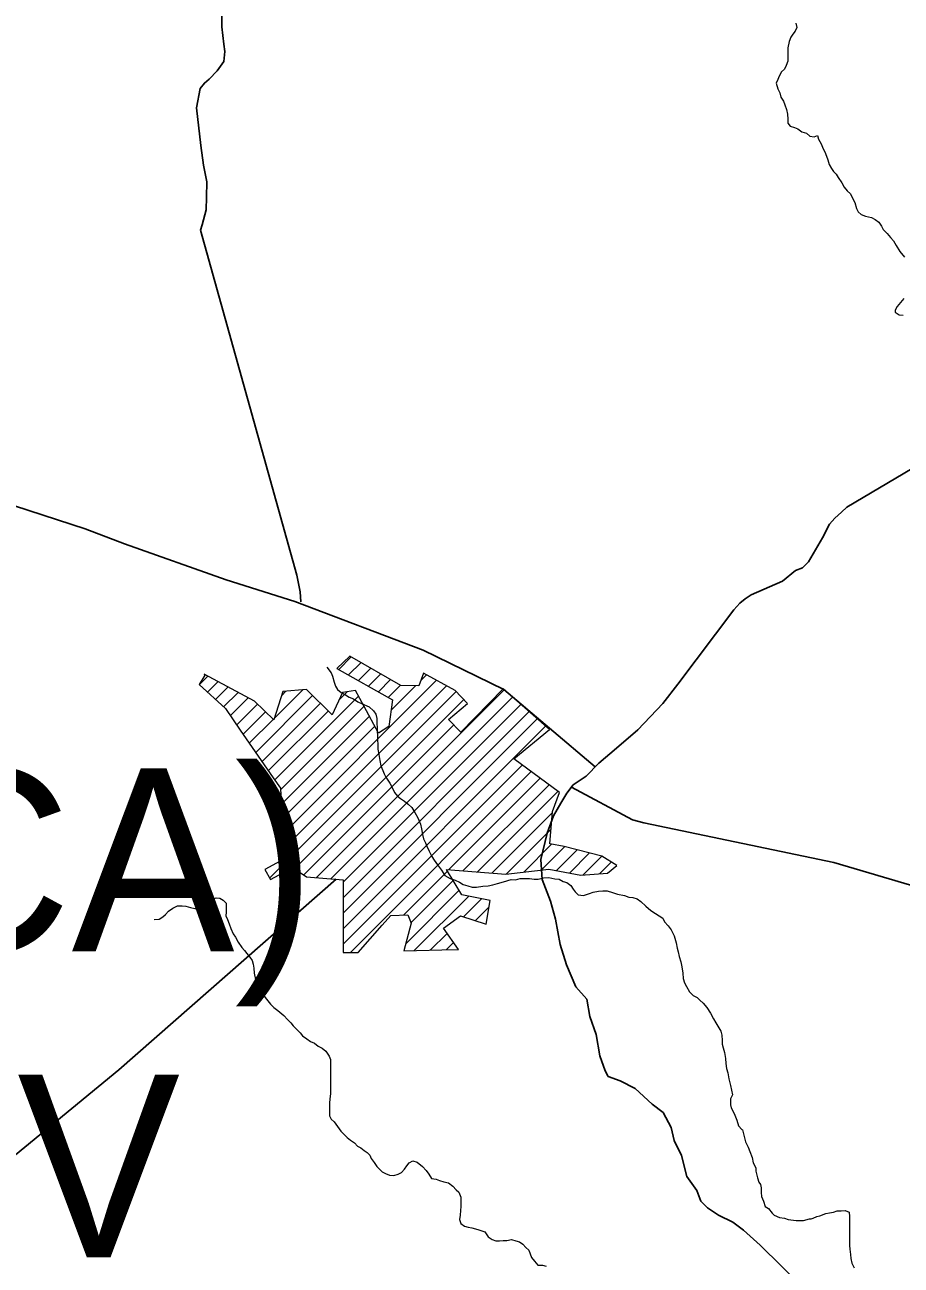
# Model space of a CAD drawing. Extents: x 553962 to 842807, y 8883888 to 9032388.
# Drawn here: x 614032 to 616430, y 8902976 to 8906368 of the extents above; entities that cross this region are included whole.
import ezdxf

# ---------------------------------------------------------------- set-up
doc = ezdxf.new("R2010")
doc.units = 0
doc.header["$LTSCALE"] = 200
doc.layers.add('6', color=7, linetype='Continuous', lineweight=13)

msp = doc.modelspace()

# ---------------------------------------------------------------- linework, layer by layer
at = {"layer": '6'}
for p, q in [((614891, 8904605.5), (614925.2, 8904639.8)), ((614918.1, 8904590.2), (614952.2, 8904624.3)), ((614509.9, 8904563.8), (614533.3, 8904587.3)), ((614945.2, 8904574.9), (614979.1, 8904608.8)), ((614972.3, 8904559.6), (615006, 8904593.3)), ((615115.3, 8904575.3), (615131, 8904591)), ((614532, 8904543.5), (614560.8, 8904572.4)), ((614554, 8904523.1), (614588.4, 8904557.5)), ((614737.7, 8904155.3), (615158.4, 8904576)), ((614739.7, 8904114.9), (615185.8, 8904560.9)), ((614999.4, 8904544.3), (615032.9, 8904577.8)), ((615026.6, 8904529), (615059.9, 8904562.3)), ((615034.4, 8904494.4), (615100.7, 8904560.7)), ((614576.1, 8904502.8), (614615.9, 8904542.6)), ((614594.4, 8904478.7), (614643.4, 8904527.7)), ((614663.8, 8904378.3), (614819.7, 8904534.3)), ((614701.8, 8904034.5), (615212.4, 8904545.1)), ((614714.3, 8904471.3), (614792.7, 8904549.7)), ((614715.7, 8904303), (614945.2, 8904532.5)), ((614734.9, 8904534.3), (614746.2, 8904545.6)), ((614770.2, 8904060.5), (615233.2, 8904523.5)), ((614830.5, 8904036), (615343.8, 8904549.3)), ((614869.7, 8904032.7), (615366.4, 8904529.4)), ((614892.3, 8904522), (614914.5, 8904544.2)), ((614611.8, 8904453.6), (614668.8, 8904510.6)), ((614629.1, 8904428.5), (614690.3, 8904489.7)), ((614681.1, 8904353.2), (614841.2, 8904513.3)), ((614698.4, 8904328.1), (614862.6, 8904492.3)), ((614731.5, 8904276.4), (614960.2, 8904505.1)), ((614903.1, 8904023.6), (615389, 8904509.6)), ((614903.1, 8903981.2), (615411.6, 8904489.8)), ((614646.4, 8904403.4), (614711.8, 8904468.8)), ((614733.6, 8904236), (614975.1, 8904477.5)), ((614735.6, 8904195.6), (614989.9, 8904449.9)), ((614795.6, 8904043.4), (615206, 8904453.9)), ((614903.1, 8903938.8), (615434.2, 8904469.9)), ((614903.1, 8903896.4), (615456.8, 8904450.1)), ((614903.1, 8903853.9), (615393.1, 8904343.9)), ((614923, 8903831.4), (615417.6, 8904326)), ((615191.5, 8904057.6), (615442.1, 8904308.1)), ((615230.9, 8904054.5), (615466.6, 8904290.2)), ((615270.2, 8904051.4), (615491.1, 8904272.3)), ((615309.6, 8904048.3), (615475.6, 8904214.4)), ((615349.2, 8904045.5), (615472, 8904168.3)), ((615397.3, 8904051.2), (615473.6, 8904127.5)), ((615445.5, 8904057), (615509.5, 8904121)), ((615486.4, 8904055.4), (615543.2, 8904112.2)), ((615522, 8904048.6), (615576.8, 8904103.5)), ((615558.8, 8904042.9), (615610.5, 8904094.7)), ((615604.7, 8904046.5), (615636.8, 8904078.6)), ((615067.8, 8903933.8), (615188.2, 8904054.2)), ((615088.6, 8903912.2), (615204.3, 8904027.9)), ((615074.2, 8903855.4), (615220.4, 8904001.6)), ((615097.7, 8903836.4), (615246.6, 8903985.3)), ((615232.3, 8903928.7), (615282, 8903978.3)), ((615264.5, 8903918.4), (615302.6, 8903956.5)), ((615141.3, 8903837.6), (615187.3, 8903883.7)), ((615184.9, 8903838.8), (615204.9, 8903858.8))]:
    msp.add_line(p, q, dxfattribs=at)
at = {"layer": '6', "lineweight": 25}
for points in [[(614571.2, 8906406.2), (614571, 8906362.4), (614577, 8906315.5), (614579, 8906295.2), (614576.8, 8906267.6), (614558.4, 8906242.2), (614536.9, 8906219.8), (614523.6, 8906208.7), (614512.3, 8906194.4), (614502, 8906141.4), (614513.8, 8906038.5), (614520.8, 8905984.5), (614529.8, 8905938.7), (614529.6, 8905896.9), (614528.5, 8905862.2), (614517.1, 8905821.5), (614513, 8905806.2), (614776.4, 8904863.3), (614785.4, 8904817.5), (614787.4, 8904790)], [(616504.6, 8905181.1), (616281, 8905049.1), (616266.7, 8905035.8), (616248.2, 8905018.6), (616233.9, 8905002.3), (616214.4, 8904965.6), (616176.5, 8904899.5), (616160.1, 8904883.2), (616140.7, 8904876.1), (616105, 8904846.6), (616019.2, 8904809.1), (616002.9, 8904798.9), (615988.6, 8904786.7), (615972.2, 8904768.4), (615818.7, 8904564.9), (615777.7, 8904512), (615709.2, 8904439.8), (615650.9, 8904390), (615602.9, 8904349.4), (615568.1, 8904313.8), (615532.4, 8904289.4), (615515, 8904267), (615498.6, 8904239.5), (615479.1, 8904204.9), (615461.6, 8904158.1), (615444, 8904085.8), (615447.9, 8904030.8), (615470.1, 8903971.6), (615484.1, 8903922.7), (615497.1, 8903853.4), (615514.2, 8903797.3), (615539.5, 8903737.2), (615569.9, 8903703.5), (615577.9, 8903656.6), (615595.1, 8903606.7), (615605, 8903548.6), (615620.2, 8903507.8), (615628.3, 8903492.5), (615660.8, 8903480.2), (615702.5, 8903459.7), (615748.2, 8903416.9), (615778.7, 8903393.4), (615801, 8903352.6), (615809, 8903316.9), (615829.2, 8903276.1), (615843.2, 8903219), (615870.6, 8903180.3), (615881.7, 8903151.7), (615900, 8903133.4), (615930.5, 8903112.9), (615969.1, 8903093.5), (615998.6, 8903072.1), (616044.3, 8903031.2), (616338.7, 8902741.3)], [(615592.8, 8904339), (615342.8, 8904550.5), (615122.1, 8904657.9), (614771.1, 8904791), (614582.8, 8904850.4), (614305, 8904948.8), (614197.2, 8904989.7), (614003.8, 8905053.2)], [(616532.8, 8903993.1), (616245.8, 8904077.2), (615725.6, 8904186.1), (615695, 8904194.3), (615527.8, 8904283.5)], [(614884.3, 8904031.6), (614289.5, 8903510.2), (613661, 8902994.8), (613641.6, 8902983.7), (613458.3, 8902730.3), (613448.1, 8902723.2), (613436.9, 8902720.2), (613124.7, 8902678.9)]]:
    msp.add_lwpolyline(points, dxfattribs=at)
at = {"layer": '6'}
for points in [[(616142.1, 8906372.9), (616144, 8906360.7), (616139.9, 8906350.5), (616133.7, 8906342.4), (616127.6, 8906334.3), (616123.4, 8906322.1), (616120.2, 8906304.8), (616120.1, 8906290.5), (616120.1, 8906279.3), (616120, 8906269.1), (616114.8, 8906256.9), (616110.7, 8906246.8), (616102.5, 8906239.7), (616096.3, 8906227.5), (616092.2, 8906218.4), (616088, 8906208.2), (616092, 8906192.9), (616098, 8906181.7), (616101, 8906170.4)], [(616101, 8906170.4), (616108, 8906159.2), (616112, 8906149), (616116, 8906136.7), (616119, 8906123.4), (616119.9, 8906110.2), (616119.8, 8906099), (616125.9, 8906090.8), (616138.1, 8906087.7), (616147.2, 8906083.5), (616158.3, 8906075.3), (616170.5, 8906072.2), (616179.6, 8906064), (616191.8, 8906061.9), (616201, 8906065.9), (616204, 8906055.7), (616211, 8906042.4), (616215, 8906033.2), (616223, 8906015.8), (616229, 8905998.5), (616233, 8905986.2), (616239, 8905975), (616245.1, 8905966.8), (616252.1, 8905959.6), (616257.2, 8905950.4), (616267.2, 8905936.1), (616274.3, 8905923.8), (616282.3, 8905914.6), (616291.4, 8905906.4), (616295.4, 8905896.2), (616303.5, 8905881.8), (616307.4, 8905865.5), (616312.5, 8905856.3), (616320.5, 8905849.1), (616332.7, 8905845), (616349, 8905840.8), (616359.1, 8905835.6)], [(616359.1, 8905835.6), (616369.2, 8905828.4), (616376.3, 8905817.2), (616380.3, 8905808), (616391.4, 8905797.7), (616400.5, 8905786.5), (616408.5, 8905777.2), (616416.6, 8905765), (616426.7, 8905748.6), (616438.8, 8905733.2)], [(616437, 8905619.4), (616419.4, 8905598.1), (616413.4, 8905587.8), (616413.3, 8905582.6), (616424.5, 8905575.4), (616435.6, 8905574.3)], [(615467.4, 8904440.8), (615340.7, 8904552), (615225.3, 8904433.8), (615191.6, 8904468.9), (615243.6, 8904512.6), (615209.8, 8904547.8), (615122.6, 8904595.6), (615109.9, 8904560.4), (615060.7, 8904561.8), (614921.3, 8904642), (614886.2, 8904608.3), (615038.2, 8904522.4), (615028.3, 8904449.2), (615000.2, 8904430.9), (614960.8, 8904504.1), (614936.8, 8904547.8), (614901.6, 8904542.1), (614873.5, 8904481.6), (614803.1, 8904550.6), (614738.4, 8904544.9), (614713.1, 8904467.5), (614661, 8904518.2), (614523.1, 8904592.8), (614524.5, 8904590)], [(614524.5, 8904590), (614509, 8904564.6), (614580.8, 8904498.5), (614621.6, 8904439.4), (614662.4, 8904380.3), (614711.5, 8904309.1), (614731.3, 8904280.4), (614741.2, 8904086.2), (614689.1, 8904058), (614703.9, 8904030.7), (614765.3, 8904063.9), (614803.1, 8904038.3), (614903.1, 8904029.8), (614903.1, 8903831.4), (614943.9, 8903831.4), (615010, 8903906), (615033.9, 8903932.9), (615080.4, 8903934.2), (615088.8, 8903911.6), (615069.1, 8903835.6), (615173.3, 8903838.4), (615218.3, 8903839.9), (615177.5, 8903897.6), (615223.9, 8903931.3), (615294.3, 8903908.8), (615305.6, 8903973.6), (615228.1, 8903989), (615185.9, 8904058), (615347.8, 8904045.3), (615466, 8904059.4), (615553.2, 8904042.5), (615626.4, 8904048.2), (615651.8, 8904069.3), (615610.9, 8904094.6), (615508.2, 8904121.3), (615468.8, 8904128.4), (615475.8, 8904217), (615495.5, 8904269.1), (615370.3, 8904360.6), (615467.4, 8904440.8)], [(614858.8, 8904611.5), (614869.9, 8904596.1), (614873.9, 8904586.9), (614878.8, 8904570.6), (614881.8, 8904559.3), (614887.8, 8904550.1), (614898, 8904541.9), (614909.1, 8904535.7), (614919.2, 8904529.6), (614931.4, 8904525.4), (614943.6, 8904517.2), (614953.7, 8904512), (614974, 8904502.7), (614986.1, 8904492.5), (614992.2, 8904483.2), (614995.1, 8904471), (614995.1, 8904458.8), (614996, 8904445.5), (614995.9, 8904435.3), (614996.8, 8904425.2), (614996.8, 8904411.9), (614997.7, 8904400.7), (614997.6, 8904387.5), (615000.6, 8904373.2), (615003.5, 8904356.8), (615006.5, 8904341.6), (615011.5, 8904329.3), (615015.5, 8904320.1), (615019.5, 8904310.9), (615030.5, 8904294.5), (615038.6, 8904279.2), (615043.6, 8904269), (615051.7, 8904258.7), (615059.8, 8904252.6), (615070.9, 8904245.4), (615081, 8904237.2), (615091.1, 8904227.9), (615099.2, 8904214.6), (615107.2, 8904199.3), (615115.2, 8904181.9), (615117.2, 8904169.7), (615120.1, 8904154.4), (615123.1, 8904142.2), (615128.1, 8904130.9), (615132.1, 8904121.7), (615138.1, 8904108.4), (615145.3, 8904094), (615152.4, 8904083.4), (615160.9, 8904071.3), (615172.2, 8904056.5), (615181.4, 8904042.3), (615196.3, 8904033.9), (615209.7, 8904028.9), (615221, 8904024), (615231.7, 8904016.9), (615244.4, 8904014.1), (615256.4, 8904009.8), (615267.7, 8904009.8), (615285, 8904012.7), (615300.2, 8904013.7), (615312.4, 8904016.6), (615325.7, 8904019.6), (615342, 8904024.6), (615362.4, 8904030.6), (615374.6, 8904030.5)], [(615374.6, 8904030.5), (615387.8, 8904033.5), (615401.1, 8904033.4), (615413.3, 8904033.3), (615425.5, 8904032.2), (615436.7, 8904032.1), (615451, 8904035.3), (615465.8, 8904036), (615482.1, 8904033.2), (615494.1, 8904031.8), (615504.8, 8904025.6), (615514.9, 8904022.5), (615526, 8904014.2), (615532.1, 8904005), (615538.1, 8903996.9), (615546.2, 8903988.7), (615560.5, 8903987.5), (615576.8, 8903992.5), (615587, 8903996.5), (615602.2, 8903999.5), (615613.4, 8904000.4), (615625.6, 8904000.4), (615639.8, 8903995.2), (615654.1, 8903991), (615673.3, 8903986.8), (615684.5, 8903982.7), (615695.7, 8903981.6), (615707.9, 8903978.4), (615718, 8903971.2), (615731.1, 8903957.9), (615745.3, 8903946.6), (615757.5, 8903938.4), (615767.6, 8903931.2), (615777.7, 8903925), (615782.7, 8903914.8), (615792.8, 8903904.6), (615800.9, 8903893.3)], [(614386.2, 8903921.6), (614399.4, 8903922.5), (614409.6, 8903928.5), (614416.8, 8903935.6), (614425, 8903944.7), (614437.2, 8903952.8), (614449.5, 8903958.8), (614462.7, 8903958.8), (614472.9, 8903957.7), (614485, 8903954.5), (614497.2, 8903951.4), (614507.4, 8903951.3), (614518.6, 8903957.4), (614525.8, 8903965.5), (614536, 8903973.6), (614545.2, 8903977.6), (614555.4, 8903980.6), (614565.6, 8903979.5), (614574.7, 8903974.3), (614582.8, 8903966.1), (614582.7, 8903953.9), (614582.6, 8903941.7), (614582.5, 8903931.5), (614586.5, 8903921.3), (614591.6, 8903910.1), (614595.5, 8903896.8), (614602.6, 8903882.5), (614608.6, 8903873.3), (614615.6, 8903860), (614625.7, 8903844.6), (614632.8, 8903836.4), (614639.8, 8903828.2), (614647.9, 8903819), (614653.9, 8903809.8), (614656.9, 8903799.6), (614658.9, 8903788.4), (614659.8, 8903775.1), (614663.7, 8903757.8), (614668.7, 8903745.5), (614674.8, 8903732.2), (614682.8, 8903717.9), (614689.8, 8903708.7), (614696.9, 8903699.5), (614704, 8903690.3), (614713.1, 8903681.1), (614724.2, 8903672.8), (614740.4, 8903659.5), (614750.5, 8903648.2), (614759.6, 8903639), (614766.6, 8903630.8), (614774.7, 8903622.6), (614785.8, 8903611.3), (614791.9, 8903603.1), (614804, 8903594.9), (614814.1, 8903587.7), (614824.3, 8903583.6), (614834.4, 8903575.4), (614845.6, 8903570.2), (614855.7, 8903562), (614864.7, 8903547.7), (614868.7, 8903538.5), (614868.7, 8903526.2), (614868.5, 8903507.9), (614868.4, 8903495.7), (614868.3, 8903483.4), (614868.3, 8903469.2), (614868.2, 8903454.9), (614868.1, 8903444.7), (614867, 8903431.5), (614865.9, 8903419.3), (614865.8, 8903408.1), (614865.7, 8903397.9), (614865.6, 8903384.7), (614870.7, 8903375.4), (614878.8, 8903368.3), (614887.8, 8903356), (614896.9, 8903342.7), (614906, 8903333.4), (614914.1, 8903325.2), (614923.2, 8903318.1), (614934.3, 8903310.9), (614942.4, 8903301.6), (614951.5, 8903297.5), (614960.6, 8903290.3), (614968.7, 8903284.2), (614975.8, 8903277), (614979.8, 8903267.8), (614987.8, 8903257.5), (614994.9, 8903246.3), (615003, 8903239.1), (615010.1, 8903231.9), (615019.2, 8903226.8), (615030.3, 8903222.6), (615041.5, 8903221.5), (615053.8, 8903225.5), (615062.9, 8903229.6), (615071.1, 8903238.7), (615077.3, 8903247.8), (615083.5, 8903255.9), (615093.7, 8903261.9), (615105.8, 8903257.8)], [(615800.9, 8903893.3), (615808.9, 8903876.9), (615813.9, 8903857.6), (615816.8, 8903843.3), (615819.8, 8903833.1), (615822.8, 8903820.8), (615826.7, 8903805.5), (615829.7, 8903792.2), (615832.6, 8903774.9), (615833.5, 8903760.6), (615837.5, 8903748.4), (615842.5, 8903738.2), (615850.6, 8903723.9), (615860.7, 8903713.6), (615871.8, 8903708.4), (615878.9, 8903701.3), (615888, 8903693.1), (615898.1, 8903680.8), (615908.2, 8903665.4), (615916.2, 8903650.1), (615923.2, 8903638.8), (615931.3, 8903625.5), (615936.3, 8903616.3), (615939.3, 8903605.1), (615940.2, 8903590.8), (615940.1, 8903580.7), (615943.1, 8903570.4), (615946.1, 8903558.2), (615949, 8903541.9), (615949.9, 8903527.6), (615951.9, 8903514.4), (615955.9, 8903502.1), (615958.8, 8903485.8), (615962.8, 8903467.4), (615965.7, 8903455.2), (615968.7, 8903441.9), (615963.3, 8903431.3), (615963.3, 8903414.6), (615965, 8903406.2), (615973.4, 8903391.2), (615980.1, 8903372.7), (615985.1, 8903357.7), (615993.5, 8903347.6), (615995.5, 8903346), (615998.5, 8903335.8), (616001.4, 8903324.6), (616004.4, 8903313.3), (616011.4, 8903299), (616015.4, 8903286.8), (616022.4, 8903270.4), (616025.4, 8903256.1), (616032.4, 8903242.8), (616031.9, 8903233.8), (616036.9, 8903215.3), (616040.3, 8903203.6), (616045.3, 8903196.9), (616047.3, 8903187.7), (616047.2, 8903175.5), (616048.1, 8903164.3), (616053.1, 8903151), (616058.1, 8903136.7), (616067.2, 8903131.6), (616077.1, 8903118.2), (616082.1, 8903113.2), (616097.1, 8903106.5)], [(615105.8, 8903257.8), (615120, 8903246.5), (615130.1, 8903235.2), (615137.2, 8903225), (615145.2, 8903213.7), (615157.4, 8903211.6), (615166.5, 8903207.5), (615178.7, 8903204.3), (615190.9, 8903201.2), (615203.1, 8903192), (615212.2, 8903182.8), (615219.2, 8903175.6), (615225.2, 8903162.3), (615225.1, 8903149), (615225.1, 8903136.8), (615224, 8903125.6), (615222.9, 8903113.4), (615221.8, 8903101.2), (615224.7, 8903090), (615234.9, 8903082.8), (615245, 8903080.7), (615255.2, 8903078.6), (615271.3, 8903074.1), (615290.4, 8903067.2)], [(616097.1, 8903106.5), (616110.5, 8903104.8), (616120.6, 8903101.5), (616142.3, 8903098.2), (616162.4, 8903098.2), (616179.1, 8903103.2), (616184.1, 8903103.2), (616189.1, 8903104.8), (616199.2, 8903109.9), (616207.5, 8903111.5), (616223.8, 8903117.3), (616234, 8903119.3), (616245.2, 8903121.3), (616254.4, 8903125.3), (616265.6, 8903125.2), (616276.8, 8903126.2), (616287.9, 8903121), (616288.8, 8903109.8), (616288.8, 8903098.6), (616288.7, 8903087.4), (616288.6, 8903076.2), (616288.5, 8903059.9), (616288.4, 8903040.5), (616288.3, 8903030.3), (616289.3, 8903020.1), (616291.2, 8903005.8), (616292.1, 8902994.6), (616295.1, 8902981.4), (616301.1, 8902969.1)], [(615290.4, 8903067.2), (615290.4, 8903067.2), (615300.2, 8903053.9), (615310.4, 8903046.7), (615320.5, 8903042.5), (615330.7, 8903042.5), (615340.9, 8903043.4), (615351, 8903043.4), (615363.3, 8903046.3), (615375.4, 8903043.2), (615385.6, 8903040.1), (615394.7, 8903033.9), (615402.8, 8903024.7), (615410.9, 8903017.5), (615414.9, 8903007.3), (615418.9, 8902997.1), (615426.9, 8902986.9), (615436, 8902976.6), (615448.2, 8902976.6), (615458.4, 8902973.4)]]:
    msp.add_lwpolyline(points, dxfattribs=at)

# ---------------------------------------------------------------- texts
for s, p in [('(ARAPIRACA)', (610519.3, 8903834.6)), ('SC-24-X-D-V', (610519.3, 8902997.6))]:
    msp.add_text(s, height=500, dxfattribs=at).set_placement(p)

doc.saveas('drawing.dxf')
